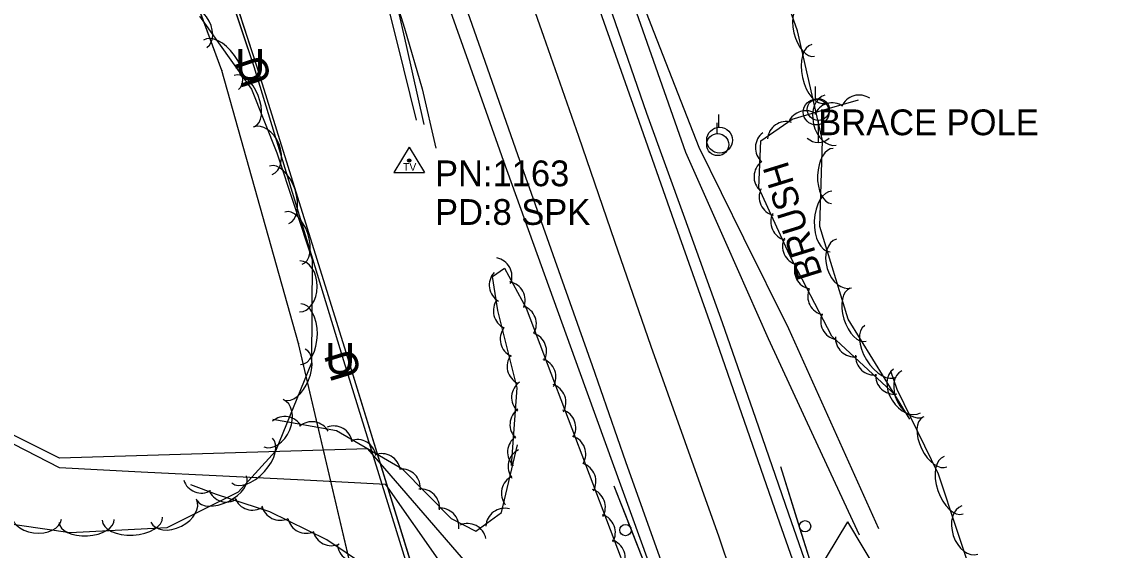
# Model space of a CAD drawing. Extents: x 954793 to 988390, y 1867850 to 1924428.
# Drawn here: x 960923.9 to 961135.1, y 1907806.5 to 1907909.1 of the extents above; entities that cross this region are included whole.
import ezdxf

# ---------------------------------------------------------------- set-up
doc = ezdxf.new("R2010")
doc.units = 0
for name, color, linetype in [('Default', 7, 'Continuous'), ('S_DITCHLINE', 7, 'Continuous'), ('S_EDGE_PAVEMENT', 7, 'Continuous'), ('S_FIBER_OPTIC_CABLE', 7, 'Continuous'), ('S_GUARDRAIL', 7, 'Continuous'), ('S_PAVEMENT_CROWN', 7, 'Continuous'), ('S_PRIMARY_CTL', 7, 'Continuous'), ('S_SECONDARY_CTL', 7, 'Continuous'), ('S_SECONDARY_CTL_ANNOT', 7, 'Continuous'), ('S_SHOULDER', 7, 'Continuous'), ('S_STREAM', 7, 'Continuous'), ('S_TREE', 7, 'Continuous'), ('S_TREE_ANNOT', 7, 'Continuous'), ('S_UNDERGROUND_CABLE', 7, 'Continuous'), ('S_UTILITY_POLE', 7, 'Continuous'), ('S_UTILITY_POLE_ANNOT', 7, 'Continuous'), ('S_UTL_PT_SYM', 7, 'Continuous'), ('S_WATER_UTILITIES', 7, 'Continuous')]:
    doc.layers.add(name, color=color, linetype=linetype)

msp = doc.modelspace()

# ---------------------------------------------------------------- linework, layer by layer
at = {"layer": 'S_DITCHLINE'}
for points in [[(961090.06, 1907810.64), (961081.31, 1907830.06), (961072.56, 1907849.47), (961063.88, 1907867.06), (961055.21, 1907884.64), (961046.51, 1907906.95), (961037.82, 1907929.26), (961034.58, 1907941.59), (961031.34, 1907953.93), (961026.79, 1907969.38), (961022.23, 1907984.83), (961017.67, 1908000.29), (961013.12, 1908015.74), (961007.73, 1908030.79), (961002.35, 1908045.84), (960996.97, 1908060.89), (960991.59, 1908075.94)], [(961086.29, 1907809.45), (961077.46, 1907828.5), (961068.63, 1907847.55), (961060.62, 1907865.61), (961052.6, 1907883.67), (961044.73, 1907906.16), (961036.85, 1907928.66), (961033.25, 1907941.04), (961029.65, 1907953.43), (961024.86, 1907968.82), (961020.07, 1907984.22), (961015.27, 1907999.61), (961010.48, 1908015.01), (961004.93, 1908029.95), (960999.38, 1908044.89), (960993.83, 1908059.83), (960988.28, 1908074.77)], [(961000.39, 1907889.95), (960996.7, 1907904.89), (960993.01, 1907919.82)], [(961001.9, 1907889.09), (960998.45, 1907904.44), (960995, 1907919.8)]]:
    msp.add_lwpolyline(points, dxfattribs=at)
at = {"layer": 'S_EDGE_PAVEMENT'}
for points in [[(961101.03, 1907724.95), (961098.95, 1907730.96), (961092.24, 1907750.45), (961085.52, 1907769.95), (961077.97, 1907791.51), (961070.42, 1907813.07), (961064, 1907831.48), (961057.58, 1907849.89), (961050.38, 1907870.36), (961043.18, 1907890.83), (961036.4, 1907910), (961029.63, 1907929.18), (961022.42, 1907949.87), (961015.21, 1907970.56), (961009.38, 1907987.28), (961003.56, 1908004), (960996.94, 1908023.02), (960990.87, 1908040.47)], [(961093.44, 1907672.76), (961091.85, 1907677.33), (961083.85, 1907700.53), (961075.84, 1907723.73), (961069.24, 1907742.76), (961062.63, 1907761.78), (961055.09, 1907783.45), (961047.55, 1907805.13), (961041.02, 1907823.69), (961034.5, 1907842.26), (961027.28, 1907862.75), (961020.06, 1907883.25), (961013.34, 1907902.44), (961006.61, 1907921.64), (960999.45, 1907942.16), (960995.59, 1907953.21)]]:
    msp.add_lwpolyline(points, dxfattribs=at)
at = {"layer": 'S_FIBER_OPTIC_CABLE'}
for p, q in [((960969.61, 1907900.06), (960943.98, 1907978.41)), ((960987.1, 1907843.87), (960969.61, 1907900.06)), ((961005.92, 1907782.73), (960987.1, 1907843.87))]:
    msp.add_line(p, q, dxfattribs=at)
msp.add_lwpolyline([(961081.83, 1907606.88), (961053.28, 1907681.02), (961044.49, 1907703.08), (961020.93, 1907758.22), (961005.92, 1907782.73), (960987.1, 1907843.87), (960969.61, 1907900.06), (960943.98, 1907978.41), (960937.29, 1908004.83), (960935.36, 1908054.81), (960930.43, 1908064.73), (960909.05, 1908124.58), (960891.98, 1908180.4), (960869.82, 1908251.7), (960854.87, 1908288.42), (960823.74, 1908306.68), (960802.22, 1908384.11)], dxfattribs=at)
msp.add_lwpolyline([(961081.83, 1907606.88), (961053.28, 1907681.02), (961044.49, 1907703.08), (961020.93, 1907758.22), (961005.92, 1907782.73), (960987.1, 1907843.87), (960969.61, 1907900.06), (960943.98, 1907978.41), (960937.29, 1908004.83), (960935.36, 1908054.81), (960930.43, 1908064.73), (960909.05, 1908124.58), (960891.98, 1908180.4), (960869.82, 1908251.7), (960854.87, 1908288.42), (960823.74, 1908306.68), (960802.22, 1908384.11)], dxfattribs=at)
at = {"layer": 'S_GUARDRAIL'}
for points in [[(961070.97, 1907822.77), (961074.68, 1907810.83)], [(961070.97, 1907822.77), (961076.97, 1907803.46), (961083.77, 1907783.12), (961092.4, 1907760.27)], [(961041.95, 1907810.82), (961038.76, 1907818.97)], [(961062.63, 1907751.85), (961056.54, 1907770.13), (961045.51, 1907801.7), (961038.76, 1907818.97)], [(961046.4, 1907799.14), (961045.51, 1907801.7), (961041.95, 1907810.82)], [(961074.68, 1907810.83), (961076.97, 1907803.46), (961082.45, 1907787.07)]]:
    msp.add_lwpolyline(points, dxfattribs=at)
for centre in [(961075.73, 1907811.16), (961040.92, 1907810.42)]:
    msp.add_circle(centre, 1.1, dxfattribs=at)
at = {"layer": 'S_PAVEMENT_CROWN'}
msp.add_lwpolyline([(961110.09, 1907660.76), (961102.93, 1907681.67), (961095.04, 1907704.26), (961087.14, 1907726.85), (961080.28, 1907746.59), (961073.41, 1907766.32), (961066.26, 1907787.67), (961059.1, 1907809.02), (961052.49, 1907827.52), (961045.88, 1907846.02), (961038.87, 1907866.42), (961031.86, 1907886.81), (961025.07, 1907906.18), (961018.28, 1907925.55), (961011, 1907946.17), (961003.73, 1907966.78), (960997.97, 1907983.11), (960992.22, 1907999.43), (960985.59, 1908018.85), (960978.97, 1908038.26), (960972.25, 1908058.26), (960965.52, 1908078.27), (960958.29, 1908100.22)], dxfattribs=at)
at = {"layer": 'S_PRIMARY_CTL'}
for q in [(961073.95, 1907795.51), (961093.81, 1907795.51)]:
    msp.add_line((961083.98, 1907812.02), q, dxfattribs=at)
at = {"layer": 'S_SECONDARY_CTL'}
for p, q in [((960999.01, 1907884.75), (960996, 1907879.79)), ((960999.01, 1907884.75), (961001.96, 1907879.79)), ((960996, 1907879.79), (961001.96, 1907879.79))]:
    msp.add_line(p, q, dxfattribs=at)
for radius in [0.311, 0.183, 0.103]:
    msp.add_circle((960999.01, 1907882.14), radius, dxfattribs=at)
at = {"layer": 'S_SHOULDER'}
for points in [[(961102.9, 1907726.86), (961101.13, 1907732.03), (961094.39, 1907751.2), (961087.65, 1907770.38), (961080.11, 1907791.95), (961072.57, 1907813.51), (961066.16, 1907832.07), (961059.75, 1907850.62), (961052.41, 1907870.94), (961045.06, 1907891.25), (961038.41, 1907910.56), (961031.75, 1907929.88), (961024.53, 1907950.54), (961017.31, 1907971.19), (961011.44, 1907987.98), (961005.58, 1908004.76), (960999.17, 1908023.68), (960993.5, 1908040.43)], [(961090.28, 1907673.03), (961088.95, 1907676.9), (961081.17, 1907699.77), (961073.39, 1907722.64), (961066.82, 1907741.75), (961060.24, 1907760.86), (961052.8, 1907782.61), (961045.37, 1907804.35), (961038.65, 1907822.9), (961031.93, 1907841.44), (961024.64, 1907861.7), (961017.35, 1907881.96), (961010.5, 1907901.32), (961003.65, 1907920.68), (960996.57, 1907941.18), (960993.13, 1907951.13)]]:
    msp.add_lwpolyline(points, dxfattribs=at)
at = {"layer": 'S_STREAM'}
for points in [[(960993.83, 1907921.5), (960998.1, 1907907.84), (961001.5, 1907896.01), (961004.13, 1907884.53)], [(961041.82, 1907784.76), (961034.7, 1907784.16), (961019.02, 1907793.73), (961005, 1907809.96), (960990.98, 1907826.19), (960976.03, 1907825.74), (960961.08, 1907825.3), (960946.14, 1907824.85), (960931.19, 1907824.4), (960918.62, 1907830.65), (960906.05, 1907836.9), (960907.07, 1907849.42), (960908.08, 1907861.94), (960909.1, 1907874.46), (960910.11, 1907886.98), (960887.42, 1907889.19), (960864.73, 1907891.39), (960842.03, 1907893.6), (960819.34, 1907895.8)], [(961043.27, 1907781.55), (961034.26, 1907780.43), (961016.54, 1907787.69), (961005.51, 1907803.49), (960994.48, 1907819.29), (960978.67, 1907820.08), (960962.86, 1907820.88), (960947.05, 1907821.68), (960931.24, 1907822.47), (960917.99, 1907829.32), (960904.74, 1907836.17), (960905.82, 1907860.34), (960906.9, 1907884.51), (960884.61, 1907886.64), (960862.32, 1907888.76), (960840.04, 1907890.89), (960817.75, 1907893.02)]]:
    msp.add_lwpolyline(points, dxfattribs=at)
at = {"layer": 'S_TREE'}
for points in [[(961096.05, 1907831.93), (961084.06, 1907851.36), (961078.6, 1907869.3), (961079.14, 1907886.02), (961074.28, 1907907.29), (961062.33, 1907941.13), (961053.62, 1907965.85), (961050.16, 1907976.42), (961044.61, 1907993.49), (961033.11, 1908033.95), (961031.66, 1908042.69), (961026.37, 1908057.98), (961016.3, 1908076.44), (961009.27, 1908089.57), (961005.94, 1908100.79)], [(960958.36, 1907910.15), (960968.4, 1907896), (960973.33, 1907883.65), (960980.19, 1907862.95), (960980.05, 1907842.87), (960973.06, 1907825.73), (960965.86, 1907817.8), (960952, 1907810.87), (960933.27, 1907809.9), (960918.45, 1907811.99), (960905.58, 1907817.62), (960889.31, 1907833.83), (960882.72, 1907841.21), (960873.83, 1907848.66), (960862.24, 1907852.36), (960848.75, 1907854.59), (960837.28, 1907856.56), (960824.24, 1907858.61), (960809.54, 1907861.34), (960801.91, 1907863.02)], [(961093.27, 1907836.57), (961080.95, 1907848.07), (961072.73, 1907863.85), (961066.76, 1907876.85), (961067.15, 1907885.96), (961073.26, 1907890.17), (961080.04, 1907892.13), (961086.07, 1907893.9)], [(961018.85, 1907822.95), (961019.95, 1907838), (961016.19, 1907853.02), (961015.13, 1907859.6), (961017.45, 1907861.25), (961021.65, 1907853.5), (961042.01, 1907799.82), (961046.76, 1907783.39), (961044.98, 1907776.85), (961039.23, 1907774.15), (961030.34, 1907770.8), (961019.87, 1907774.37), (961006.76, 1907786.14), (960997.91, 1907796.02), (960990.51, 1907803.47), (960983.05, 1907808.54), (960971.99, 1907813.98), (960961.64, 1907817.32), (960956.69, 1907819.22)], [(961152.21, 1907657.07), (961140.34, 1907677.29), (961127.75, 1907704.8), (961116.28, 1907742.07), (961110.4, 1907765.26), (961110.4, 1907781.63), (961108.97, 1907799), (961101.57, 1907821.29), (961093.61, 1907837.71), (961092.33, 1907841.26)], [(960972.57, 1907831.92), (960984.88, 1907829.75), (960997.55, 1907822.39), (961007.15, 1907812.65), (961011.9, 1907810.18), (961016.9, 1907813.81), (961019.98, 1907826.96)]]:
    msp.add_lwpolyline(points, dxfattribs=at)
for centre, start, end in [((961086.21, 1907891.2), 55.5778, 157.1747), ((961080.98, 1907889.67), 55.5778, 157.1747), ((961075.89, 1907888.16), 55.3038, 156.9007), ((961072.08, 1907886.04), 73.7387, 175.3356), ((961069.75, 1907884.62), 126.8057, 228.4026), ((961069.48, 1907878.98), 126.8057, 228.4026), ((961070.48, 1907875.04), 153.862, 255.4589), ((961072.73, 1907870.24), 153.862, 255.4589), ((961075, 1907865.47), 153.862, 255.4589), ((961015.28, 1907859.66), 337.6946, 79.2915), ((961077.31, 1907860.81), 156.7151, 258.312), ((961018.16, 1907857.99), 138.3623, 239.9592), ((961017.84, 1907855.01), 337.6946, 79.2915), ((961079.89, 1907855.79), 156.7151, 258.312), ((961018.95, 1907852.95), 143.2685, 244.8654), ((961020.01, 1907850.42), 329.9693, 71.5662), ((961082.4, 1907850.96), 156.7151, 258.312), ((961020.29, 1907847.46), 143.2685, 244.8654), ((961021.98, 1907845.13), 329.9693, 71.5662), ((961085.26, 1907847.69), 176.1856, 277.7825), ((961021.61, 1907842.18), 143.2685, 244.8654), ((961089.17, 1907844.14), 176.1856, 277.7825), ((961023.8, 1907840.12), 329.9693, 71.5662), ((961093.02, 1907840.44), 176.1856, 277.7825), ((961022.49, 1907836.16), 125.0209, 226.6178), ((961025.74, 1907835.2), 329.9693, 71.5662), ((961022.17, 1907830.89), 125.0209, 226.6178), ((961027.66, 1907830.26), 329.9693, 71.5662), ((960974.89, 1907828.81), 29.1841, 130.781), ((960980.13, 1907827.81), 29.1841, 130.781), ((960984.36, 1907826.98), 9.0549, 110.6518), ((960988.96, 1907824.34), 9.0549, 110.6518), ((961021.71, 1907825.57), 125.0209, 226.6178), ((961029.59, 1907825.17), 329.9693, 71.5662), ((960993.67, 1907821.61), 9.0549, 110.6518), ((961021.8, 1907822.74), 116.0335, 217.6304), ((961031.56, 1907819.87), 329.9693, 71.5662), ((960997.54, 1907818.61), 353.7801, 95.377), ((961020.51, 1907817.57), 116.0335, 217.6304), ((960958.74, 1907821.24), 198.1737, 299.7706), ((961001.23, 1907814.76), 353.7801, 95.377), ((961033.38, 1907814.86), 329.9693, 71.5662), ((960963.59, 1907819.49), 201.3353, 302.9322), ((960968.64, 1907817.93), 201.3353, 302.9322), ((960974, 1907815.96), 192.988, 294.5849), ((961004.99, 1907811.05), 353.7801, 95.377), ((961017.5, 1907811), 75.2094, 176.8063), ((960979.06, 1907813.43), 192.988, 294.5849), ((961035.32, 1907809.95), 329.9693, 71.5662), ((960983.94, 1907811.03), 192.988, 294.5849), ((961010.31, 1907808.05), 11.7197, 113.3167), ((961037.24, 1907805), 329.9693, 71.5662), ((960988.68, 1907807.93), 185.0005, 286.5974)]:
    msp.add_arc(centre, 3.64, start, end, dxfattribs=at)
for centre, major_axis, ratio in [((960956.92, 1907908.07), (-2.87, 4.04), 0.685311), ((961076.39, 1907907.58), (1.19, -5.21), 0.540699), ((960962.49, 1907900.67), (-3.39, 4.79), 0.55008), ((961078.36, 1907898.93), (1.31, -5.72), 0.55008), ((960967.04, 1907893.69), (-1.98, 4.97), 0.540699), ((961080.68, 1907889.96), (1.1, -4.83), 0.685311), ((960970.61, 1907884.02), (-1.84, 4.6), 0.685311), ((961081.04, 1907879.15), (-0.17, -5.34), 0.540699), ((960973.8, 1907875.48), (-1.85, 5.57), 0.55008), ((961080.76, 1907870.29), (-0.19, -5.87), 0.55008), ((960976.6, 1907867.06), (-1.68, 5.07), 0.540699), ((961083.27, 1907862.15), (1.44, -4.74), 0.685311), ((960977.77, 1907857.7), (0.04, 4.96), 0.685311), ((961086.02, 1907852.21), (1.56, -5.12), 0.540699), ((960977.97, 1907848.44), (0.04, 5.87), 0.55008), ((961090.39, 1907845.14), (3.08, -4.99), 0.55008), ((960976.83, 1907840.6), (2.02, 4.95), 0.540699), ((961095.48, 1907837.4), (2.6, -4.22), 0.685311), ((961096.66, 1907836.89), (2.16, -4.46), 0.685311), ((960972.7, 1907831.16), (1.87, 4.59), 0.685311), ((961100.91, 1907827.5), (2.33, -4.81), 0.540699), ((960968.55, 1907823.92), (3.94, 4.35), 0.55008), ((961104.52, 1907819.12), (1.85, -5.57), 0.55008), ((960962.66, 1907818.57), (4.78, 2.39), 0.540699), ((960953.32, 1907814.19), (4.43, 2.22), 0.685311), ((961107.69, 1907810.42), (1.56, -4.7), 0.685311), ((960926.67, 1907813.24), (4.91, -0.69), 0.685311), ((960936.46, 1907812.19), (5.34, 0.28), 0.540699), ((960945.31, 1907812.64), (5.86, 0.3), 0.55008)]:
    msp.add_ellipse(centre, major_axis=major_axis, ratio=ratio, start_param=3.141593, end_param=6.283185, dxfattribs=at)
at = {"layer": 'S_UNDERGROUND_CABLE'}
for p, q in [((960968.92, 1907900.3), (960943.09, 1907978.05)), ((960986.34, 1907843.29), (960968.92, 1907900.3)), ((961005.2, 1907782.31), (960986.34, 1907843.29))]:
    msp.add_line(p, q, dxfattribs=at)
msp.add_lwpolyline([(961181.51, 1907354.7), (961173.01, 1907355), (961158.08, 1907379.54), (961147.55, 1907415.92), (961126.36, 1907478.44), (961111.22, 1907516), (961093.61, 1907558.15), (961081.07, 1907607.42), (961052.47, 1907680.91), (961043.74, 1907702.61), (961020.3, 1907758.1), (961005.2, 1907782.31), (960986.34, 1907843.29), (960968.92, 1907900.3), (960943.09, 1907978.05), (960936.53, 1908004.59), (960934.37, 1908053.73), (960924.31, 1908057.57)], dxfattribs=at)
msp.add_lwpolyline([(961181.51, 1907354.7), (961173.01, 1907355), (961158.08, 1907379.54), (961147.55, 1907415.92), (961126.36, 1907478.44), (961111.22, 1907516), (961093.61, 1907558.15), (961081.07, 1907607.42), (961052.47, 1907680.91), (961043.74, 1907702.61), (961020.3, 1907758.1), (961005.2, 1907782.31), (960986.34, 1907843.29), (960968.92, 1907900.3), (960943.09, 1907978.05), (960936.53, 1908004.59), (960934.37, 1908053.73), (960924.31, 1908057.57)], dxfattribs=at)
at = {"layer": 'S_UTILITY_POLE'}
for p, q in [((961077.74, 1907894.04), (961077.74, 1907896.52)), ((961059.03, 1907888.6), (961059.03, 1907891.08)), ((961058.69, 1907887.36), (961058.69, 1907889.47)), ((961078.29, 1907889.86), (961078.29, 1907885.62))]:
    msp.add_line(p, q, dxfattribs=at)
for centre, radius in [((961077.89, 1907891.53), 2.5), ((961078.29, 1907892.04), 2.13), ((961059.17, 1907886.08), 2.5), ((961058.81, 1907885.22), 2.13)]:
    msp.add_circle(centre, radius, dxfattribs=at)
msp.add_arc((961078.29, 1907888.73), 3.09, 226.3972, 313.6028, dxfattribs=at)
at = {"layer": 'S_UTL_PT_SYM'}
for points in [[(960962.68, 1907899.6), (960962.63, 1907899.58), (960962.68, 1907899.6), (960962.69, 1907899.55), (960962.68, 1907899.6), (960962.72, 1907899.62), (960962.68, 1907899.6), (960962.66, 1907899.65)], [(960962.68, 1907899.6), (960962.63, 1907899.58), (960962.68, 1907899.6), (960962.69, 1907899.55), (960962.68, 1907899.6), (960962.72, 1907899.62), (960962.68, 1907899.6), (960962.66, 1907899.65)], [(960969.61, 1907900.06), (960969.56, 1907900.04), (960969.61, 1907900.06), (960969.63, 1907900.01), (960969.61, 1907900.06), (960969.66, 1907900.07), (960969.61, 1907900.06), (960969.6, 1907900.11)], [(960969.61, 1907900.06), (960969.56, 1907900.04), (960969.61, 1907900.06), (960969.63, 1907900.01), (960969.61, 1907900.06), (960969.66, 1907900.07), (960969.61, 1907900.06), (960969.6, 1907900.11)], [(960977.57, 1907846.61), (960977.52, 1907846.6), (960977.57, 1907846.61), (960977.58, 1907846.57), (960977.57, 1907846.61), (960977.62, 1907846.63), (960977.57, 1907846.61), (960977.55, 1907846.66)], [(960977.57, 1907846.61), (960977.52, 1907846.6), (960977.57, 1907846.61), (960977.58, 1907846.57), (960977.57, 1907846.61), (960977.62, 1907846.63), (960977.57, 1907846.61), (960977.55, 1907846.66)], [(960987.1, 1907843.87), (960987.05, 1907843.85), (960987.1, 1907843.87), (960987.11, 1907843.82), (960987.1, 1907843.87), (960987.15, 1907843.88), (960987.1, 1907843.87), (960987.08, 1907843.92)], [(960987.1, 1907843.87), (960987.05, 1907843.85), (960987.1, 1907843.87), (960987.11, 1907843.82), (960987.1, 1907843.87), (960987.15, 1907843.88), (960987.1, 1907843.87), (960987.08, 1907843.92)]]:
    msp.add_lwpolyline(points, close=True, dxfattribs=at)
for points in [[(960962.68, 1907899.6), (960962.68, 1907899.65), (960962.68, 1907899.6), (960962.63, 1907899.6), (960962.68, 1907899.6), (960962.68, 1907899.55), (960962.68, 1907899.6), (960962.73, 1907899.6)], [(960969.61, 1907900.06), (960969.61, 1907900.11), (960969.61, 1907900.06), (960969.56, 1907900.06), (960969.61, 1907900.06), (960969.61, 1907900.01), (960969.61, 1907900.06), (960969.66, 1907900.06)], [(960977.57, 1907846.61), (960977.57, 1907846.66), (960977.57, 1907846.61), (960977.52, 1907846.61), (960977.57, 1907846.61), (960977.57, 1907846.56), (960977.57, 1907846.61), (960977.62, 1907846.61)], [(960987.1, 1907843.87), (960987.1, 1907843.92), (960987.1, 1907843.87), (960987.05, 1907843.87), (960987.1, 1907843.87), (960987.1, 1907843.82), (960987.1, 1907843.87), (960987.15, 1907843.87)]]:
    msp.add_lwpolyline(points, dxfattribs=at)
at = {"layer": 'S_WATER_UTILITIES'}
for p, q in [((960962.68, 1907899.6), (960937.63, 1907967.76)), ((960977.57, 1907846.61), (960962.68, 1907899.6)), ((960988.42, 1907800.32), (960977.57, 1907846.61))]:
    msp.add_line(p, q, dxfattribs=at)
msp.add_lwpolyline([(961070.69, 1907621.77), (961035.76, 1907704.59), (961015, 1907750.07), (960988.42, 1907800.32), (960977.57, 1907846.61), (960962.68, 1907899.6), (960937.63, 1907967.76), (960911.02, 1908049.23), (960908.05, 1908056.86), (960889.61, 1908114.75), (960869.95, 1908172.56), (960844.94, 1908255.04), (960837.31, 1908300.18), (960815.42, 1908376.37)], dxfattribs=at)
msp.add_lwpolyline([(961070.69, 1907621.77), (961035.76, 1907704.59), (961015, 1907750.07), (960988.42, 1907800.32), (960977.57, 1907846.61), (960962.68, 1907899.6), (960937.63, 1907967.76), (960911.02, 1908049.23), (960908.05, 1908056.86), (960889.61, 1908114.75), (960869.95, 1908172.56), (960844.94, 1908255.04), (960837.31, 1908300.18), (960815.42, 1908376.37)], dxfattribs=at)

# ---------------------------------------------------------------- texts
at = {"layer": 'Default'}
for rotation, p in [(360, (960965.29, 1907897.75)), (108.3823, (960972.48, 1907897.66)), (360, (960982.71, 1907840.74)), (106.9879, (960989.83, 1907840.56))]:
    msp.add_text('U', height=6, rotation=rotation, dxfattribs=at).set_placement(p)
at = {"layer": 'S_SECONDARY_CTL'}
msp.add_text('TV', height=1.5, rotation=360, dxfattribs=at).set_placement((960997.81, 1907880.13))
at = {"layer": 'S_SECONDARY_CTL_ANNOT'}
for s, p in [('PN:1163', (961004.01, 1907877.14)), ('PD:8 SPK', (961004.01, 1907869.64))]:
    msp.add_text(s, height=5, dxfattribs=at).set_placement(p)
at = {"layer": 'S_TREE_ANNOT'}
msp.add_text('BRUSH', height=5, rotation=107.1831, dxfattribs=at).set_placement((961079.15, 1907859.94))
at = {"layer": 'S_UTILITY_POLE_ANNOT'}
msp.add_text('BRACE POLE', height=5, dxfattribs=at).set_placement((961078.29, 1907887.04))

doc.saveas('drawing.dxf')
